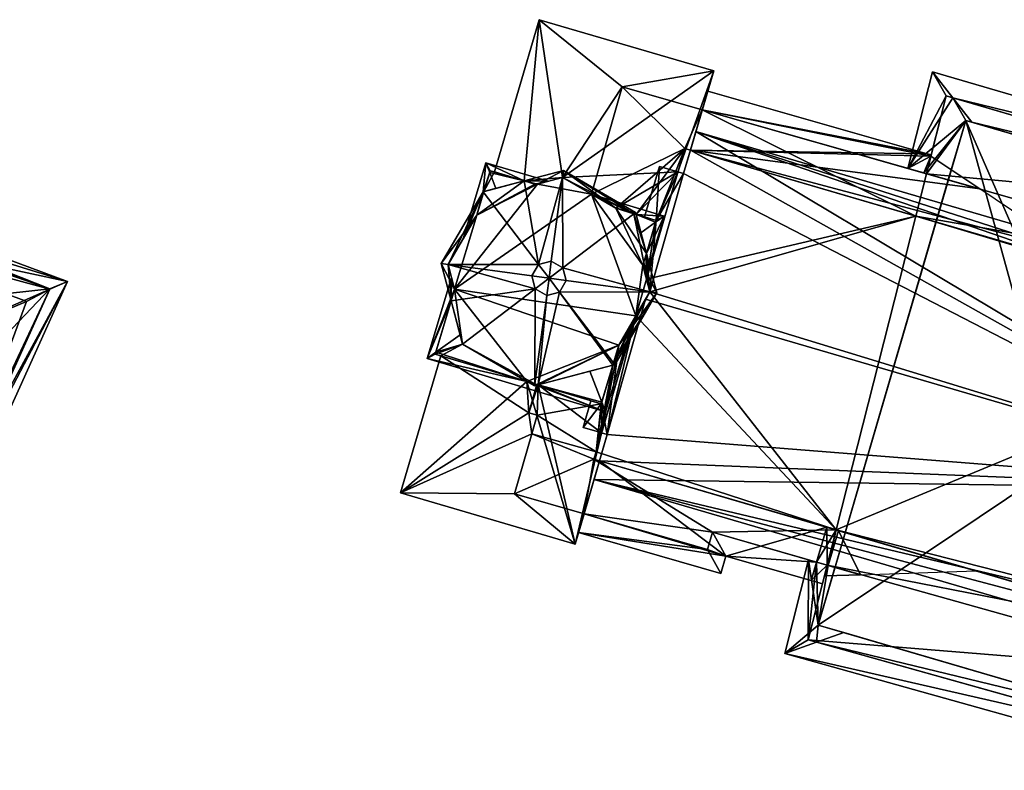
# Model space of a CAD drawing. Header units: inches. Extents: x 2523744 to 2528136, y 1148995 to 1152010.
# Tile 321 of 350: x 2527949 to 2527987, y 1151468 to 1151497. Entities that reach past the tile are written whole.
import ezdxf

# ---------------------------------------------------------------- set-up
doc = ezdxf.new("R2010")
doc.units = ezdxf.units.IN
doc.header["$MEASUREMENT"] = 0
for name, color, linetype in [('Gebaeude Einzelhaus', 10, 'Continuous'), ('Sakraler Turm', 10, 'Continuous'), ('Sakrales Gebaeude', 10, 'Continuous')]:
    doc.layers.add(name, color=color, linetype=linetype)

msp = doc.modelspace()

# ---------------------------------------------------------------- meshes
at = {"layer": 'Gebaeude Einzelhaus'}
mesh = msp.add_polyface(dxfattribs=at)
corners = [(2527925.376, 1151488.158, 387.168), (2527930.211, 1151486.363, 386.616), (2527925.376, 1151488.158, 386.616), (2527926.844, 1151494.997, 370.804), (2527926.737, 1151494.709, 370.804), (2527926.314, 1151495.193, 370.804), (2527926.207, 1151494.906, 370.804), (2527949.734, 1151486.497, 370.804), (2527936.723, 1151491.001, 370.804), (2527949.734, 1151486.497, 384.255), (2527926.314, 1151495.194, 384.163), (2527926.314, 1151495.193, 384.256), (2527926.207, 1151494.906, 384.414), (2527926.207, 1151494.906, 384.264), (2527931.113, 1151488.791, 388.353), (2527930.211, 1151486.363, 387.145), (2527931.31, 1151489.321, 388.089), (2527925.255, 1151487.88, 370.804), (2527926.756, 1151488.231, 370.804), (2527928.274, 1151486.759, 370.804), (2527933.36, 1151487.424, 370.804), (2527932.527, 1151485.18, 370.804), (2527934.42, 1151484.8, 370.804), (2527924.941, 1151495.376, 386.475), (2527936.723, 1151491.001, 386.475), (2527936.723, 1151491.001, 384.414), (2527936.56, 1151490.563, 386.475), (2527936.56, 1151490.563, 384.654), (2527935.33, 1151487.248, 386.475), (2527927.018, 1151495.466, 383.998), (2527926.844, 1151494.997, 384.163), (2527926.489, 1151495.663, 383.998), (2527944.053, 1151483.986, 388.353), (2527932.185, 1151488.996, 388.089), (2527941.751, 1151488.636, 386.694), (2527936.11, 1151490.73, 386.693), (2527923.738, 1151492.134, 388.089)]
mesh.append_faces([[corners[k] for k in face] for face in [(29, 30, 31), (31, 30, 10), (30, 29, 31), (10, 30, 31), (29, 11, 31), (29, 9, 11), (32, 33, 14), (14, 33, 16), (33, 34, 35), (25, 29, 12), (12, 29, 11), (11, 29, 31), (23, 35, 24), (23, 16, 35), (35, 16, 33), (23, 36, 16), (1, 16, 2), (2, 16, 36), (35, 26, 24)]], dxfattribs={"color": 13})
mesh.append_faces([[corners[k] for k in face] for face in [(0, 1, 2), (3, 4, 5), (5, 4, 6), (7, 8, 3), (3, 8, 4), (9, 10, 11), (9, 3, 10), (10, 3, 5), (12, 11, 13), (13, 11, 10), (14, 1, 15), (14, 16, 1), (17, 18, 19), (20, 19, 18), (21, 19, 20), (20, 8, 22), (18, 4, 20), (20, 4, 8), (23, 24, 12), (12, 24, 25), (26, 27, 24), (24, 27, 25), (26, 28, 27)]], dxfattribs={"color": 41})
mesh = msp.add_polyface(dxfattribs=at)
corners = [(2527943.15, 1151481.558, 386.513), (2527941.872, 1151482.033, 387.168), (2527943.15, 1151481.558, 387.168), (2527942.813, 1151480.651, 386.729), (2527942.647, 1151480.203, 386.513), (2527949.734, 1151486.497, 370.804), (2527934.42, 1151484.8, 370.804), (2527936.723, 1151491.001, 370.804), (2527941.057, 1151477.358, 370.804), (2527949.734, 1151486.497, 384.255), (2527926.844, 1151494.997, 370.804), (2527949.726, 1151486.478, 384.266), (2527946.472, 1151479.288, 384.598), (2527941.751, 1151488.636, 386.694), (2527936.56, 1151490.563, 386.475), (2527936.11, 1151490.73, 386.693), (2527941.751, 1151488.636, 384.654), (2527936.56, 1151490.563, 384.654), (2527948.735, 1151486.043, 386.694), (2527948.735, 1151486.043, 384.654), (2527948.83, 1151486.008, 386.694), (2527948.83, 1151486.008, 384.604), (2527946.353, 1151479.336, 384.698), (2527946.354, 1151479.336, 384.66), (2527946.354, 1151479.336, 386.694), (2527944.445, 1151480.045, 385.66), (2527942.814, 1151480.651, 388.353), (2527942.39, 1151480.808, 386.729), (2527939.35, 1151481.937, 386.729), (2527950.41, 1151486.779, 383.998), (2527927.018, 1151495.466, 383.998), (2527931.113, 1151488.791, 388.353), (2527940.573, 1151482.515, 387.145), (2527944.053, 1151483.986, 388.353), (2527932.185, 1151488.996, 388.089), (2527940.622, 1151482.497, 387.168), (2527936.723, 1151491.001, 384.414)]
mesh.append_faces([[corners[k] for k in face] for face in [(3, 27, 4), (29, 11, 9), (29, 12, 11), (29, 9, 30), (31, 32, 33), (33, 13, 34), (26, 24, 33), (33, 24, 20), (26, 35, 28), (26, 33, 35), (35, 33, 32), (18, 33, 20), (18, 13, 33), (23, 11, 21), (21, 11, 19), (23, 29, 11), (11, 16, 19), (16, 36, 17), (11, 29, 16), (16, 29, 36), (36, 29, 30)]], dxfattribs={"color": 13})
mesh.append_faces([[corners[k] for k in face] for face in [(0, 1, 2), (3, 0, 2), (3, 4, 0), (5, 6, 7), (5, 8, 6), (9, 5, 10), (9, 11, 5), (12, 5, 11), (13, 14, 15), (13, 16, 14), (14, 16, 17), (13, 18, 16), (16, 18, 19), (19, 20, 21), (19, 18, 20), (21, 22, 23), (21, 20, 22), (22, 20, 24), (25, 26, 3), (3, 26, 27), (27, 26, 28)]], dxfattribs={"color": 41})
mesh = msp.add_polyface(dxfattribs=at)
corners = [(2527934.976, 1151473.965, 370.804), (2527940.882, 1151476.886, 370.804), (2527939.332, 1151472.714, 370.804), (2527939.213, 1151472.392, 370.804), (2527939.332, 1151472.714, 377.648), (2527939.213, 1151472.392, 380.314), (2527934.315, 1151484.516, 370.804), (2527941.057, 1151477.358, 370.804), (2527949.734, 1151486.497, 370.804), (2527944.693, 1151475.467, 370.804), (2527944.733, 1151475.446, 370.804), (2527944.872, 1151475.753, 384.761), (2527946.472, 1151479.288, 384.598), (2527944.733, 1151475.446, 384.674), (2527944.693, 1151475.467, 384.673), (2527944.445, 1151480.045, 385.66), (2527942.813, 1151480.651, 386.729), (2527942.814, 1151480.651, 385.57), (2527945.884, 1151479.511, 384.907), (2527946.354, 1151479.336, 386.694), (2527942.814, 1151480.651, 388.353), (2527946.339, 1151479.341, 384.668), (2527946.353, 1151479.336, 384.698), (2527946.354, 1151479.336, 384.66), (2527939.564, 1151471.9, 382.499), (2527937.837, 1151472.74, 382.584), (2527939.567, 1151471.908, 382.503), (2527944.969, 1151474.787, 384.56), (2527944.971, 1151474.758, 384.553), (2527944.666, 1151475.394, 384.653), (2527944.09, 1151475.216, 384.534), (2527944.218, 1151475.56, 384.628), (2527950.41, 1151486.779, 383.998), (2527944.856, 1151475.91, 384.794), (2527945.978, 1151478.948, 384.771), (2527945.714, 1151479.053, 384.911)]
mesh.append_faces([[corners[k] for k in face] for face in [(24, 25, 26), (25, 24, 26), (13, 27, 28), (13, 11, 27), (13, 29, 14), (29, 30, 31), (13, 28, 29), (29, 28, 30), (12, 27, 11), (32, 28, 12), (12, 28, 27), (14, 11, 33), (29, 27, 14), (14, 27, 11), (31, 30, 29), (29, 30, 27), (27, 30, 28), (11, 34, 33), (34, 18, 35), (34, 21, 18), (27, 23, 11), (11, 23, 34), (34, 23, 21), (27, 28, 23), (23, 28, 32)]], dxfattribs={"color": 13})
mesh.append_faces([[corners[k] for k in face] for face in [(0, 1, 2), (3, 4, 5), (3, 2, 4), (6, 7, 1), (8, 9, 7), (8, 10, 9), (11, 10, 12), (12, 10, 8), (11, 13, 10), (10, 14, 9), (10, 13, 14), (15, 16, 17), (18, 19, 15), (15, 19, 20), (21, 22, 18), (18, 22, 19), (21, 23, 22)]], dxfattribs={"color": 41})
at = {"layer": 'Sakraler Turm'}
mesh = msp.add_polyface(dxfattribs=at)
corners = [(2527966.786, 1151491.068, 402.335), (2527966.544, 1151490.263, 370.952), (2527966.544, 1151490.263, 402.35), (2527966.544, 1151490.263, 402.367), (2527966.765, 1151490.999, 402.367), (2527968.62, 1151490.551, 370.952), (2527966.27, 1151489.351, 370.952), (2527968.509, 1151490.551, 370.952), (2527968.102, 1151490.673, 370.952), (2527966.511, 1151490.254, 370.952), (2527970.703, 1151490.163, 370.952), (2527965.406, 1151486.479, 370.952), (2527965.159, 1151487.433, 370.952), (2527966.27, 1151489.351, 402.366), (2527965.159, 1151487.433, 403.718), (2527966.27, 1151489.351, 403.707), (2527966.511, 1151490.254, 402.35), (2527966.511, 1151490.254, 403.172), (2527967.002, 1151490.383, 402.599), (2527968.102, 1151490.673, 403.172), (2527966.619, 1151491.379, 402.224), (2527965.734, 1151488.425, 402.224), (2527964.89, 1151487.469, 403.172), (2527968.655, 1151487.439, 410.288), (2527969.591, 1151490.808, 403.714)]
mesh.append_faces([[corners[k] for k in face] for face in [(20, 16, 21), (21, 16, 13), (16, 4, 3), (4, 16, 3), (20, 21, 16), (16, 21, 13), (17, 15, 22), (22, 15, 14), (17, 14, 23), (17, 22, 14), (24, 19, 23), (23, 19, 17)]], dxfattribs={"color": 13})
mesh.append_faces([[corners[k] for k in face] for face in [(0, 1, 2), (2, 3, 4), (5, 6, 7), (7, 6, 8), (8, 6, 1), (1, 6, 9), (10, 11, 5), (5, 11, 6), (6, 11, 12), (13, 14, 15), (13, 12, 14), (13, 6, 12), (13, 16, 6), (6, 16, 9), (13, 17, 16), (13, 15, 17), (16, 1, 9), (16, 2, 1), (16, 3, 2), (16, 17, 3), (3, 17, 18), (18, 17, 19)]], dxfattribs={"color": 41})
mesh = msp.add_polyface(dxfattribs=at)
corners = [(2527968.102, 1151490.673, 370.952), (2527966.544, 1151490.263, 370.952), (2527966.95, 1151491.019, 370.952), (2527966.786, 1151491.068, 370.952), (2527966.786, 1151491.068, 402.335), (2527966.544, 1151490.263, 402.35), (2527966.765, 1151490.999, 402.367), (2527966.95, 1151491.019, 389.389), (2527968.102, 1151490.673, 402.335), (2527968.102, 1151490.673, 389.389), (2527967.002, 1151490.383, 402.599), (2527968.102, 1151490.673, 403.172), (2527968.509, 1151490.551, 402.335), (2527968.509, 1151490.551, 389.389), (2527968.509, 1151490.551, 403.655), (2527968.62, 1151490.551, 402.321), (2527968.62, 1151490.551, 403.716), (2527968.62, 1151490.551, 389.389), (2527966.619, 1151491.379, 402.224), (2527966.511, 1151490.254, 402.35), (2527969.022, 1151490.657, 402.225), (2527969.025, 1151490.658, 402.224), (2527966.544, 1151490.263, 402.367), (2527969.628, 1151491.075, 403.172)]
mesh.append_faces([[corners[k] for k in face] for face in [(18, 6, 19), (12, 20, 15), (8, 20, 12), (8, 21, 20), (6, 18, 4), (4, 18, 8), (8, 18, 21), (6, 22, 10), (18, 19, 6), (12, 15, 20), (8, 6, 10), (8, 18, 6), (8, 21, 18), (8, 20, 21), (8, 12, 20), (16, 14, 11), (23, 16, 11)]], dxfattribs={"color": 13})
mesh.append_faces([[corners[k] for k in face] for face in [(0, 1, 2), (2, 1, 3), (3, 1, 4), (5, 6, 4), (3, 7, 2), (7, 8, 9), (3, 4, 7), (7, 4, 8), (10, 11, 8), (8, 12, 9), (9, 12, 13), (8, 11, 12), (12, 11, 14), (15, 14, 16), (15, 12, 14), (15, 13, 12), (15, 17, 13)]], dxfattribs={"color": 41})
mesh = msp.add_polyface(dxfattribs=at)
corners = [(2527972.699, 1151487.404, 370.952), (2527971.651, 1151489.613, 370.952), (2527972.834, 1151487.859, 370.952), (2527972.433, 1151489.378, 370.952), (2527970.703, 1151490.163, 370.952), (2527968.62, 1151490.551, 370.952), (2527969.591, 1151490.808, 370.952), (2527972.425, 1151485.44, 370.952), (2527965.406, 1151486.479, 370.952), (2527969.591, 1151490.808, 403.714), (2527968.62, 1151490.551, 402.321), (2527968.62, 1151490.551, 403.716), (2527969.591, 1151490.808, 389.389), (2527968.62, 1151490.551, 389.389), (2527971.651, 1151489.613, 402.334), (2527971.651, 1151489.613, 403.707), (2527971.651, 1151489.613, 389.389), (2527972.433, 1151489.378, 402.335), (2527972.433, 1151489.378, 403.172), (2527972.347, 1151489.404, 403.339), (2527972.433, 1151489.378, 389.389), (2527970.729, 1151490.148, 402.224), (2527973.526, 1151489.31, 402.224), (2527969.628, 1151491.075, 403.172), (2527972.413, 1151489.454, 403.172), (2527969.063, 1151486.904, 417.006), (2527969.153, 1151487.57, 410.288), (2527968.655, 1151487.439, 410.288), (2527968.102, 1151490.673, 403.172), (2527969.598, 1151487.311, 410.288), (2527972.968, 1151486.374, 403.714)]
mesh.append_faces([[corners[k] for k in face] for face in [(21, 17, 14), (21, 22, 17), (17, 21, 14), (17, 22, 21), (9, 11, 23), (19, 15, 24), (9, 23, 15), (15, 23, 24), (19, 24, 18), (25, 26, 27), (9, 27, 26), (9, 23, 28), (19, 9, 29), (29, 9, 26), (19, 23, 9), (19, 24, 23), (30, 19, 29)]], dxfattribs={"color": 13})
mesh.append_faces([[corners[k] for k in face] for face in [(0, 1, 2), (2, 1, 3), (0, 4, 1), (4, 5, 6), (0, 7, 4), (4, 7, 8), (9, 10, 11), (9, 12, 10), (10, 12, 13), (14, 9, 15), (14, 12, 9), (14, 16, 12), (17, 14, 18), (18, 14, 19), (19, 14, 15), (17, 20, 14), (14, 20, 16)]], dxfattribs={"color": 41})
mesh = msp.add_polyface(dxfattribs=at)
corners = [(2527972.834, 1151487.859, 370.952), (2527972.433, 1151489.378, 370.952), (2527973.215, 1151489.143, 370.952), (2527973.215, 1151489.143, 390.508), (2527972.433, 1151489.378, 402.335), (2527973.215, 1151489.143, 402.335), (2527972.433, 1151489.378, 389.389), (2527973.215, 1151489.143, 389.389), (2527972.834, 1151487.859, 391.244), (2527972.834, 1151487.859, 402.357), (2527972.834, 1151487.859, 389.389), (2527972.834, 1151487.859, 402.366), (2527973.194, 1151489.072, 402.368), (2527972.433, 1151489.378, 403.172), (2527972.622, 1151488.663, 402.615), (2527972.834, 1151487.859, 403.172), (2527972.699, 1151487.404, 402.365), (2527972.699, 1151487.404, 403.709), (2527972.699, 1151487.404, 391.504), (2527972.699, 1151487.404, 389.389), (2527973.526, 1151489.31, 402.224), (2527972.818, 1151486.948, 402.224), (2527972.347, 1151489.404, 403.339), (2527972.413, 1151489.454, 403.172), (2527972.968, 1151486.374, 403.714)]
mesh.append_faces([[corners[k] for k in face] for face in [(4, 20, 5), (5, 20, 12), (21, 11, 20), (20, 11, 12), (21, 16, 11), (4, 12, 20), (4, 14, 12), (12, 11, 20), (20, 11, 21), (21, 11, 16), (12, 14, 11), (22, 13, 23), (24, 15, 22), (22, 15, 13)]], dxfattribs={"color": 13})
mesh.append_faces([[corners[k] for k in face] for face in [(0, 1, 2), (3, 4, 5), (3, 6, 4), (3, 7, 6), (8, 5, 9), (8, 3, 5), (8, 10, 3), (3, 10, 7), (11, 9, 12), (12, 9, 5), (13, 14, 4), (13, 15, 14), (14, 15, 11), (16, 11, 15), (17, 16, 15), (11, 16, 9), (18, 9, 16), (9, 18, 8), (8, 19, 10), (8, 18, 19)]], dxfattribs={"color": 41})
mesh = msp.add_polyface(dxfattribs=at)
corners = [(2527972.841, 1151486.862, 370.952), (2527972.425, 1151485.44, 370.952), (2527972.699, 1151487.404, 370.952), (2527965.406, 1151486.479, 370.952), (2527971.769, 1151484.311, 370.952), (2527972.968, 1151486.375, 370.952), (2527972.841, 1151486.862, 391.768), (2527972.699, 1151487.404, 402.365), (2527972.968, 1151486.375, 392.005), (2527972.968, 1151486.375, 403.714), (2527972.699, 1151487.404, 403.709), (2527972.841, 1151486.862, 389.389), (2527972.699, 1151487.404, 391.504), (2527972.699, 1151487.404, 389.389), (2527971.769, 1151484.311, 402.367), (2527971.769, 1151484.311, 403.708), (2527972.801, 1151486.088, 392.182), (2527971.769, 1151484.311, 391.159), (2527972.425, 1151485.44, 391.809), (2527972.425, 1151485.44, 389.389), (2527971.769, 1151484.311, 389.389), (2527972.305, 1151485.233, 402.224), (2527971.535, 1151483.533, 402.367), (2527973.235, 1151486.338, 403.172), (2527972.834, 1151487.859, 403.172), (2527971.613, 1151483.554, 403.172), (2527969.598, 1151487.311, 410.288), (2527969.153, 1151487.57, 410.288), (2527969.063, 1151486.904, 417.006), (2527969.729, 1151486.813, 410.288), (2527969.47, 1151486.368, 410.288), (2527968.973, 1151486.236, 410.288), (2527972.968, 1151486.374, 403.714), (2527971.562, 1151483.621, 403.342), (2527971.535, 1151483.533, 403.172), (2527968.644, 1151482.769, 403.172)]
mesh.append_faces([[corners[k] for k in face] for face in [(21, 22, 14), (14, 22, 21), (9, 10, 23), (23, 10, 24), (9, 23, 15), (15, 23, 25), (26, 27, 28), (29, 26, 28), (30, 28, 31), (30, 29, 28), (32, 26, 29), (32, 23, 24), (33, 32, 30), (30, 32, 29), (33, 23, 32), (33, 25, 23), (34, 33, 30), (35, 34, 30)]], dxfattribs={"color": 13})
mesh.append_faces([[corners[k] for k in face] for face in [(0, 1, 2), (3, 1, 4), (0, 5, 1), (6, 7, 8), (8, 7, 9), (9, 7, 10), (11, 12, 6), (6, 12, 7), (11, 13, 12), (14, 9, 15), (14, 16, 9), (9, 16, 8), (17, 18, 14), (14, 18, 16), (17, 19, 18), (17, 20, 19)]], dxfattribs={"color": 41})
mesh = msp.add_polyface(dxfattribs=at)
corners = [(2527964.658, 1151483.963, 370.952), (2527965.271, 1151486.026, 370.952), (2527965.713, 1151484.353, 370.952), (2527965.271, 1151486.026, 376.604), (2527964.679, 1151484.033, 402.368), (2527965.271, 1151486.026, 376.772), (2527964.658, 1151483.963, 402.335), (2527965.271, 1151486.026, 402.365), (2527965.406, 1151486.479, 370.952), (2527965.713, 1151484.353, 403.172), (2527965.271, 1151486.026, 403.172), (2527965.62, 1151484.706, 402.774), (2527965.406, 1151486.479, 402.364), (2527965.406, 1151486.479, 403.708), (2527965.159, 1151487.433, 403.718), (2527965.159, 1151487.433, 370.952), (2527964.346, 1151483.795, 402.224), (2527965.288, 1151486.937, 402.224), (2527964.89, 1151487.469, 403.172), (2527969.063, 1151486.904, 417.006), (2527968.528, 1151486.496, 410.288), (2527968.973, 1151486.236, 410.288), (2527968.396, 1151486.994, 410.288), (2527968.655, 1151487.439, 410.288), (2527968.509, 1151482.81, 403.332), (2527968.644, 1151482.769, 403.172), (2527969.47, 1151486.368, 410.288)]
mesh.append_faces([[corners[k] for k in face] for face in [(7, 16, 12), (17, 12, 16), (16, 7, 17), (17, 7, 12), (4, 11, 7), (18, 13, 10), (18, 14, 13), (19, 20, 21), (22, 19, 23), (19, 22, 20), (20, 24, 21), (14, 20, 22), (14, 10, 20), (20, 10, 9), (14, 18, 10), (23, 14, 22), (25, 26, 21)]], dxfattribs={"color": 13})
mesh.append_faces([[corners[k] for k in face] for face in [(0, 1, 2), (1, 0, 3), (4, 5, 6), (6, 5, 3), (7, 5, 4), (8, 2, 1), (9, 10, 11), (11, 10, 7), (5, 8, 3), (3, 8, 1), (7, 12, 5), (5, 12, 8), (7, 10, 12), (12, 10, 13), (14, 12, 13), (14, 15, 12), (12, 15, 8)]], dxfattribs={"color": 41})
mesh = msp.add_polyface(dxfattribs=at)
corners = [(2527964.658, 1151483.963, 370.952), (2527965.713, 1151484.353, 370.952), (2527964.869, 1151483.9, 370.952), (2527968.208, 1151482.9, 370.952), (2527964.658, 1151483.963, 402.335), (2527964.869, 1151483.9, 389.389), (2527968.208, 1151482.9, 402.335), (2527968.208, 1151482.9, 389.389), (2527965.271, 1151486.026, 376.604), (2527965.406, 1151486.479, 370.952), (2527971.769, 1151484.311, 370.952), (2527968.644, 1151482.769, 389.389), (2527968.644, 1151482.769, 402.335), (2527968.208, 1151482.9, 403.172), (2527968.644, 1151482.769, 403.172), (2527968.509, 1151482.81, 403.332), (2527965.713, 1151484.353, 402.636), (2527965.713, 1151484.353, 403.172), (2527965.62, 1151484.706, 402.774), (2527964.679, 1151484.033, 402.368), (2527964.346, 1151483.795, 402.224), (2527965.271, 1151486.026, 402.365), (2527971.254, 1151481.726, 402.224), (2527968.498, 1151482.731, 403.172), (2527968.528, 1151486.496, 410.288), (2527968.973, 1151486.236, 410.288)]
mesh.append_faces([[corners[k] for k in face] for face in [(19, 4, 20), (19, 20, 21), (20, 6, 22), (20, 4, 6), (19, 21, 20), (19, 16, 18), (20, 6, 19), (19, 6, 16), (20, 22, 6), (15, 23, 13), (23, 15, 14), (13, 15, 17), (17, 15, 24), (13, 23, 15), (23, 14, 15), (15, 14, 25)]], dxfattribs={"color": 13})
mesh.append_faces([[corners[k] for k in face] for face in [(0, 1, 2), (2, 1, 3), (4, 5, 6), (6, 5, 7), (4, 0, 5), (5, 0, 2), (8, 0, 4), (9, 3, 1), (9, 10, 3), (11, 12, 7), (6, 7, 12), (13, 12, 14), (13, 6, 12), (15, 13, 14), (16, 13, 17), (16, 6, 13), (17, 18, 16)]], dxfattribs={"color": 41})
mesh = msp.add_polyface(dxfattribs=at)
corners = [(2527968.645, 1151482.769, 370.952), (2527971.535, 1151483.533, 370.952), (2527971.086, 1151482.038, 370.952), (2527971.086, 1151482.038, 389.941), (2527971.535, 1151483.533, 402.367), (2527971.086, 1151482.038, 402.335), (2527971.107, 1151482.108, 402.368), (2527971.535, 1151483.533, 389.389), (2527971.086, 1151482.038, 389.389), (2527968.644, 1151482.769, 402.335), (2527968.644, 1151482.769, 389.389), (2527968.208, 1151482.9, 370.952), (2527971.769, 1151484.311, 370.952), (2527968.594, 1151482.784, 370.952), (2527971.535, 1151483.533, 403.172), (2527970.649, 1151483.299, 402.816), (2527968.644, 1151482.769, 403.172), (2527971.769, 1151484.311, 402.367), (2527971.769, 1151484.311, 403.708), (2527971.769, 1151484.311, 391.159), (2527971.769, 1151484.311, 389.389), (2527971.562, 1151483.621, 403.343), (2527971.254, 1151481.726, 402.224), (2527972.305, 1151485.233, 402.224), (2527968.208, 1151482.9, 402.335), (2527971.613, 1151483.554, 403.172), (2527971.562, 1151483.621, 403.342)]
mesh.append_faces([[corners[k] for k in face] for face in [(6, 22, 5), (22, 4, 23), (22, 6, 4), (22, 9, 5), (22, 24, 9), (4, 22, 23), (22, 4, 6), (6, 4, 15), (9, 6, 15), (24, 22, 9), (9, 22, 6), (21, 18, 25), (21, 25, 14), (14, 25, 26)]], dxfattribs={"color": 13})
mesh.append_faces([[corners[k] for k in face] for face in [(0, 1, 2), (3, 4, 5), (5, 4, 6), (3, 7, 4), (3, 8, 7), (9, 3, 5), (9, 10, 3), (3, 10, 8), (11, 12, 13), (13, 12, 0), (0, 12, 1), (14, 15, 4), (14, 16, 15), (15, 16, 9), (4, 17, 14), (14, 17, 18), (4, 19, 17), (4, 7, 19), (19, 7, 20), (21, 14, 18)]], dxfattribs={"color": 41})
at = {"layer": 'Sakrales Gebaeude'}
mesh = msp.add_polyface(dxfattribs=at)
corners = [(2527972.425, 1151485.44, 389.389), (2527971.769, 1151484.311, 389.389), (2527971.535, 1151483.533, 389.389), (2527971.102, 1151480.914, 389.389), (2527971.086, 1151482.038, 389.389), (2527968.644, 1151482.769, 389.389), (2527970.08, 1151476.606, 389.389), (2527968.208, 1151482.9, 389.389), (2527963.315, 1151478.584, 389.389), (2527964.869, 1151483.9, 389.389), (2527971.321, 1151480.849, 389.389), (2527972.841, 1151486.862, 389.389), (2527973.215, 1151489.143, 389.389), (2527972.834, 1151487.859, 389.389), (2527974.056, 1151491.019, 389.389), (2527972.433, 1151489.378, 389.389), (2527972.699, 1151487.404, 389.389), (2527975.441, 1151494.941, 389.389), (2527974.276, 1151490.955, 389.389), (2527969.591, 1151490.808, 389.389), (2527971.651, 1151489.613, 389.389), (2527968.676, 1151496.919, 389.389), (2527968.102, 1151490.673, 389.389), (2527966.95, 1151491.019, 389.389), (2527968.62, 1151490.551, 389.389), (2527968.509, 1151490.551, 389.389), (2527966.95, 1151491.019, 370.952), (2527968.676, 1151496.919, 370.952), (2527963.315, 1151478.584, 370.952), (2527964.869, 1151483.9, 370.952), (2527970.08, 1151476.606, 370.952), (2527970.422, 1151477.775, 385.88), (2527971.022, 1151479.829, 388.843), (2527970.422, 1151477.775, 370.952), (2527971.022, 1151479.829, 385.88), (2527974.541, 1151491.862, 388.87), (2527975, 1151493.433, 386.353), (2527975.441, 1151494.941, 370.952), (2527974.541, 1151491.862, 387.548), (2527975, 1151493.433, 370.952), (2527968.102, 1151490.673, 370.952), (2527971.891, 1151494.321, 370.952), (2527969.591, 1151490.808, 370.952), (2527970.703, 1151490.163, 370.952), (2527968.62, 1151490.551, 370.952), (2527968.509, 1151490.551, 370.952), (2527968.281, 1151481.689, 370.952), (2527968.403, 1151480.876, 370.952), (2527967.733, 1151478.548, 370.952), (2527968.208, 1151482.9, 370.952), (2527968.594, 1151482.784, 370.952), (2527968.61, 1151481.596, 370.952)]
mesh.append_faces([[corners[k] for k in face] for face in [(19, 22, 24), (24, 22, 25), (19, 21, 22), (22, 21, 23), (19, 17, 21), (15, 14, 20), (20, 14, 19), (19, 14, 17), (17, 14, 18), (11, 13, 16), (15, 12, 14), (14, 12, 11), (11, 12, 13), (3, 6, 10), (6, 7, 8), (8, 7, 9), (3, 5, 6), (6, 5, 7), (3, 4, 5), (0, 2, 3), (3, 2, 4), (0, 1, 2)]], dxfattribs={"color": 13})
mesh.append_faces([[corners[k] for k in face] for face in [(30, 48, 33), (47, 46, 51), (46, 49, 50), (46, 29, 49), (30, 28, 48), (48, 28, 47), (47, 28, 46), (46, 28, 29), (40, 44, 45), (40, 42, 44), (42, 41, 43), (41, 37, 39), (40, 27, 42), (42, 27, 41), (41, 27, 37), (40, 26, 27), (21, 17, 27), (27, 17, 37), (37, 36, 39), (36, 35, 38), (37, 17, 36), (36, 17, 35), (35, 17, 18), (32, 31, 34), (31, 30, 33), (10, 6, 32), (32, 6, 31), (31, 6, 30), (6, 8, 30), (30, 8, 28), (28, 9, 29), (28, 8, 9), (27, 26, 21), (21, 26, 23)]], dxfattribs={"color": 41})
mesh = msp.add_polyface(dxfattribs=at)
corners = [(2527993.4, 1151469.396, 385.988), (2527994.344, 1151467.84, 385.66), (2527995.388, 1151471.422, 385.661), (2527993.481, 1151468.861, 385.932), (2527994.666, 1151471.628, 385.844), (2527994.1, 1151471.79, 385.988), (2527992.908, 1151469.54, 386.113), (2527999.62, 1151489.521, 385.909), (2527998.546, 1151489.118, 386.133), (2527999.119, 1151488.95, 385.987), (2527999.02, 1151486.572, 385.847), (2527998.47, 1151486.73, 385.987), (2527999.742, 1151486.366, 385.664), (2528000.789, 1151489.96, 385.665), (2527978.195, 1151472.368, 385.836), (2527979.426, 1151472.802, 386.085), (2527980.481, 1151473.174, 386.299), (2527985.447, 1151492.948, 386.115), (2527984.708, 1151493.889, 385.886), (2527983.911, 1151494.904, 385.639), (2527982.961, 1151491.159, 385.672), (2527985.204, 1151493.019, 386.055), (2527983.584, 1151490.981, 385.824), (2527983.684, 1151490.953, 385.848), (2527984.529, 1151490.711, 386.055), (2527980.183, 1151477.15, 385.969), (2527979.819, 1151477.256, 385.88), (2527979.424, 1151475.907, 385.88), (2527979.486, 1151473.465, 386.055), (2527979.115, 1151475.996, 385.804), (2527979.882, 1151475.776, 385.992), (2527980.14, 1151475.702, 386.055), (2527980.271, 1151477.124, 385.991), (2527988.868, 1151479.748, 393.928), (2527999.119, 1151488.95, 388.458), (2527989.723, 1151482.673, 393.928), (2527993.4, 1151469.396, 388.458), (2527979.486, 1151473.465, 388.458), (2527985.204, 1151493.019, 388.458), (2527993.831, 1151468.763, 385.843), (2527994.471, 1151470.959, 385.844), (2527999.859, 1151489.451, 385.848), (2527999.214, 1151487.236, 385.847), (2527979.103, 1151472.893, 386.006), (2527984.448, 1151493.965, 385.822), (2527983.856, 1151491.63, 385.842), (2527999.859, 1151489.451, 370.952), (2527984.448, 1151493.965, 370.952), (2527983.684, 1151490.953, 370.952), (2527979.837, 1151475.788, 385.88), (2527979.103, 1151472.893, 370.952), (2527980.183, 1151477.15, 385.88), (2527979.837, 1151475.788, 370.952), (2527993.831, 1151468.763, 370.952), (2527994.666, 1151471.628, 370.952), (2527999.02, 1151486.572, 370.952), (2527995.011, 1151472.813, 370.952), (2527980.183, 1151477.15, 370.952), (2527998.493, 1151484.765, 370.952), (2527983.267, 1151489.31, 370.952), (2527995.161, 1151473.328, 370.952), (2527998.519, 1151484.851, 370.952)]
mesh.append_faces([[corners[k] for k in face] for face in [(19, 18, 44), (20, 45, 22), (22, 45, 23), (19, 44, 20), (20, 44, 45), (27, 43, 29), (29, 43, 14), (14, 43, 15), (26, 25, 27), (27, 25, 43), (13, 18, 19), (13, 7, 18), (15, 3, 14), (14, 3, 1), (42, 12, 10), (42, 41, 12), (12, 41, 13), (13, 41, 7), (2, 40, 4), (2, 39, 40), (2, 1, 39), (39, 1, 3), (38, 33, 35), (38, 37, 33), (34, 38, 35), (37, 36, 33), (36, 34, 33), (33, 34, 35), (25, 30, 32), (30, 28, 31), (28, 15, 16), (28, 14, 15), (28, 29, 14), (25, 27, 30), (30, 27, 28), (28, 27, 29), (25, 26, 27), (18, 21, 17), (21, 23, 24), (21, 22, 23), (18, 20, 21), (21, 20, 22), (18, 19, 20), (18, 13, 19), (18, 7, 13), (18, 17, 7), (7, 17, 8), (15, 6, 16), (14, 3, 15), (15, 3, 6), (14, 1, 3), (7, 12, 13), (7, 9, 12), (12, 9, 10), (10, 9, 11), (7, 8, 9), (3, 0, 6), (0, 4, 5), (0, 2, 4), (3, 1, 0), (0, 1, 2)]], dxfattribs={"color": 13})
mesh.append_faces([[corners[k] for k in face] for face in [(55, 48, 46), (46, 48, 47), (58, 59, 61), (61, 59, 55), (55, 59, 48), (56, 57, 60), (60, 57, 58), (58, 57, 59), (54, 52, 56), (56, 52, 57), (54, 50, 52), (54, 53, 50), (46, 42, 55), (55, 42, 10), (46, 41, 42), (40, 54, 4), (40, 53, 54), (40, 39, 53), (3, 53, 39), (15, 50, 3), (3, 50, 53), (15, 43, 50), (50, 49, 52), (49, 25, 51), (50, 43, 49), (49, 43, 25), (45, 48, 23), (45, 47, 48), (45, 44, 47), (18, 47, 44), (7, 46, 18), (18, 46, 47), (7, 41, 46), (16, 37, 28), (6, 36, 16), (16, 36, 37), (6, 0, 36), (24, 38, 21), (31, 37, 24), (24, 37, 38), (31, 28, 37), (8, 34, 9), (17, 38, 8), (8, 38, 34), (17, 21, 38), (5, 36, 0), (11, 34, 5), (5, 34, 36), (11, 9, 34)]], dxfattribs={"color": 41})
mesh = msp.add_polyface(dxfattribs=at)
corners = [(2527999.559, 1151470.436, 386.497), (2527994.471, 1151470.959, 385.844), (2527994.456, 1151470.908, 385.805), (2527998.906, 1151471.674, 387.235), (2527992.74, 1151472.147, 386.331), (2528000.02, 1151469.319, 385.805), (2527998.965, 1151471.875, 387.388), (2527992.663, 1151472.2, 386.353), (2527989.363, 1151474.465, 387.281), (2527981.129, 1151475.417, 386.297), (2527985.607, 1151475.563, 387.299), (2527980.271, 1151477.124, 387.324), (2527979.882, 1151475.776, 386.299), (2527979.765, 1151475.372, 385.992), (2528003.725, 1151485.023, 386.497), (2528002.049, 1151483.818, 387.679), (2528002.426, 1151483.708, 387.317), (2528003.69, 1151482.952, 386.003), (2528001.91, 1151481.943, 387.327), (2528002.47, 1151481.188, 386.639), (2528000.595, 1151472.114, 386.003), (2528000.452, 1151474.286, 386.68), (2527999.408, 1151473.375, 387.376), (2527999.549, 1151473.869, 387.376), (2528000.83, 1151472.156, 385.805), (2528003.87, 1151482.8, 385.805), (2528004.706, 1151485.728, 385.805), (2527989.397, 1151487.916, 387.339), (2527974.541, 1151491.862, 387.548), (2527985.745, 1151490.364, 386.353), (2527983.856, 1151491.63, 385.842), (2527983.716, 1151491.723, 385.805), (2527975, 1151493.433, 386.353), (2527999.214, 1151487.236, 385.847), (2527997.029, 1151487.141, 386.353), (2527992.785, 1151486.955, 387.335), (2527999.23, 1151487.292, 385.805), (2527975.211, 1151494.153, 385.805), (2527983.868, 1151491.68, 385.805), (2527999.505, 1151470.246, 386.353), (2528003.779, 1151485.213, 386.353), (2527975.912, 1151476.137, 385.88), (2527970.211, 1151477.054, 385.88), (2527975.719, 1151475.468, 385.88), (2527970.422, 1151477.775, 385.88), (2527979.819, 1151477.256, 385.88), (2527979.214, 1151475.187, 385.88), (2527971.022, 1151479.829, 385.88), (2527979.837, 1151475.788, 385.88), (2527979.653, 1151475.06, 385.88), (2527980.183, 1151477.15, 385.88), (2527975.208, 1151476.398, 385.88), (2527975.399, 1151477.065, 385.88), (2527979.424, 1151475.907, 385.88), (2527980.271, 1151477.124, 385.991), (2527979.882, 1151475.776, 385.992), (2527980.14, 1151475.702, 386.055), (2527994.1, 1151471.79, 385.988), (2527994.666, 1151471.628, 385.844), (2527999.505, 1151470.246, 370.952), (2527994.666, 1151471.628, 370.952), (2528003.242, 1151483.332, 386.003), (2528003.779, 1151485.213, 370.952), (2528002.842, 1151481.93, 386.003), (2528000.008, 1151472.009, 386.003), (2528000.418, 1151473.445, 386.003), (2528000.008, 1151472.009, 370.952), (2528003.242, 1151483.332, 370.952), (2527999.02, 1151486.572, 385.847), (2527998.47, 1151486.73, 385.987), (2527999.02, 1151486.572, 370.952), (2527983.684, 1151490.953, 385.848), (2527983.684, 1151490.953, 370.952), (2527975, 1151493.433, 370.952), (2527984.529, 1151490.711, 386.055), (2527998.764, 1151484.779, 370.952), (2527998.519, 1151484.851, 370.952), (2528001.233, 1151484.504, 370.952), (2527999.644, 1151484.825, 370.952), (2528002.691, 1151483.798, 370.952), (2527999.501, 1151471.918, 370.952), (2527998.906, 1151471.674, 370.952), (2527998.989, 1151471.956, 370.952), (2527995.011, 1151472.813, 370.952), (2527974.321, 1151491.926, 370.952), (2527973.215, 1151489.143, 370.952), (2527972.433, 1151489.378, 370.952), (2527972.841, 1151486.862, 370.952), (2527972.834, 1151487.859, 370.952), (2527971.651, 1151489.613, 370.952), (2527970.703, 1151490.163, 370.952), (2527971.891, 1151494.321, 370.952), (2527983.267, 1151489.31, 370.952), (2527972.699, 1151487.404, 370.952), (2527968.645, 1151482.769, 370.952), (2527968.61, 1151481.596, 370.952), (2527968.281, 1151481.689, 370.952), (2527971.086, 1151482.038, 370.952), (2527970.888, 1151480.183, 370.952), (2527968.403, 1151480.876, 370.952), (2527968.594, 1151482.784, 370.952), (2527971.535, 1151483.533, 370.952), (2527972.425, 1151485.44, 370.952), (2527971.769, 1151484.311, 370.952), (2527970.422, 1151477.775, 370.952), (2527975.208, 1151476.398, 370.952), (2527975.399, 1151477.065, 370.952), (2527979.837, 1151475.788, 370.952), (2527970.803, 1151479.893, 370.952), (2527967.733, 1151478.548, 370.952), (2527980.183, 1151477.15, 370.952)]
mesh.append_faces([[corners[k] for k in face] for face in [(46, 48, 49), (46, 53, 48), (51, 42, 44), (51, 43, 42), (46, 41, 53), (53, 41, 52), (52, 41, 51), (51, 41, 43), (45, 48, 50), (45, 46, 48), (48, 46, 49), (44, 41, 47), (47, 41, 45), (45, 41, 46), (44, 42, 41), (41, 42, 43), (39, 4, 7), (14, 40, 26), (31, 32, 37), (32, 30, 29), (30, 32, 31), (36, 40, 33), (33, 40, 34), (36, 26, 40), (38, 30, 31), (17, 14, 25), (25, 14, 26), (5, 0, 24), (24, 0, 20), (20, 0, 17), (17, 0, 14), (12, 9, 13), (4, 39, 1), (1, 39, 2), (2, 39, 5), (5, 39, 0), (30, 38, 31), (32, 31, 37), (33, 14, 36), (36, 14, 26), (27, 15, 35), (35, 15, 34), (34, 15, 33), (33, 15, 14), (32, 28, 31), (31, 28, 30), (30, 28, 29), (29, 28, 27), (27, 28, 15), (14, 25, 26), (14, 17, 25), (20, 0, 24), (24, 0, 5), (20, 6, 0), (20, 22, 6), (20, 21, 22), (22, 21, 23), (17, 19, 20), (20, 19, 21), (17, 18, 19), (14, 16, 17), (17, 16, 18), (14, 15, 16), (9, 12, 13), (9, 11, 12), (9, 10, 11), (4, 3, 7), (7, 3, 8), (3, 0, 6), (0, 2, 5), (4, 1, 3), (3, 1, 0), (0, 1, 2)]], dxfattribs={"color": 13})
mesh.append_faces([[corners[k] for k in face] for face in [(104, 106, 105), (106, 110, 107), (104, 108, 106), (106, 108, 110), (108, 99, 98), (104, 109, 108), (108, 109, 99), (53, 107, 48), (53, 106, 107), (53, 52, 106), (52, 51, 106), (106, 51, 105), (105, 51, 104), (104, 51, 44), (98, 101, 102), (102, 101, 103), (98, 97, 101), (94, 96, 100), (99, 95, 98), (98, 95, 97), (97, 95, 94), (94, 95, 96), (88, 87, 93), (84, 73, 92), (92, 73, 72), (84, 91, 73), (84, 90, 91), (84, 89, 90), (84, 86, 89), (88, 85, 87), (87, 85, 84), (84, 85, 86), (59, 80, 66), (83, 81, 60), (60, 81, 59), (59, 81, 80), (80, 81, 82), (77, 62, 79), (79, 62, 67), (75, 70, 78), (78, 70, 77), (77, 70, 62), (75, 76, 70), (71, 32, 74), (74, 32, 29), (71, 73, 32), (71, 72, 73), (68, 62, 70), (34, 40, 69), (69, 40, 68), (68, 40, 62), (62, 61, 67), (64, 59, 66), (64, 39, 59), (63, 0, 65), (65, 0, 64), (64, 0, 39), (61, 14, 63), (63, 14, 0), (62, 40, 61), (61, 40, 14), (59, 58, 60), (59, 39, 58), (58, 39, 57), (57, 39, 7), (12, 56, 9), (12, 55, 56), (12, 54, 55), (12, 11, 54)]], dxfattribs={"color": 41})
mesh = msp.add_polyface(dxfattribs=at)
corners = [(2527997.915, 1151478.744, 392.182), (2527972.968, 1151486.375, 392.005), (2527972.801, 1151486.088, 392.182), (2527974.276, 1151490.955, 389.389), (2527973.215, 1151489.143, 390.508), (2527972.834, 1151487.859, 391.244), (2527972.841, 1151486.862, 391.768), (2527974.751, 1151492.582, 388.458), (2528002.25, 1151483.105, 389.215), (2527974.541, 1151491.862, 388.87), (2528003.356, 1151484.218, 388.458), (2527974.056, 1151491.019, 389.389), (2527973.337, 1151491.23, 389.389), (2527972.766, 1151489.278, 390.506), (2527972.699, 1151487.404, 391.504), (2527999.111, 1151472.369, 389.215), (2527999.416, 1151470.744, 388.458), (2528000.452, 1151474.286, 388.458), (2528002.47, 1151481.188, 388.458), (2527970.382, 1151481.124, 389.389), (2527971.086, 1151482.038, 389.941), (2527970.684, 1151482.158, 389.942), (2527970.984, 1151480.948, 389.389), (2527971.102, 1151480.914, 389.389), (2527971.321, 1151480.849, 389.389), (2527971.769, 1151484.311, 391.159), (2527971.022, 1151479.829, 388.843), (2527972.425, 1151485.44, 391.809), (2527970.812, 1151479.109, 388.458), (2528002.426, 1151483.708, 388.87), (2528001.91, 1151481.943, 389.215), (2527998.906, 1151471.674, 388.843), (2527999.408, 1151473.375, 389.212), (2527999.549, 1151473.869, 389.215), (2528000.452, 1151474.286, 386.68), (2528002.47, 1151481.188, 386.639), (2528001.91, 1151481.943, 387.327), (2528002.426, 1151483.708, 387.317), (2528002.049, 1151483.818, 387.679), (2527974.541, 1151491.862, 387.548), (2527972.425, 1151485.44, 389.389), (2527972.841, 1151486.862, 389.389), (2527986.509, 1151475.3, 387.52), (2527980.271, 1151477.124, 387.324), (2527985.607, 1151475.563, 387.299), (2527979.819, 1151477.256, 385.88), (2527980.183, 1151477.15, 385.969), (2527980.271, 1151477.124, 385.991), (2527988.544, 1151474.705, 387.489), (2527989.363, 1151474.465, 387.281), (2527998.906, 1151471.674, 387.235), (2527971.022, 1151479.829, 385.88), (2527980.183, 1151477.15, 385.88), (2527998.965, 1151471.875, 387.388), (2527999.408, 1151473.375, 387.376), (2527999.549, 1151473.869, 387.376), (2527972.968, 1151486.375, 370.952), (2527983.267, 1151489.31, 370.952), (2527980.183, 1151477.15, 370.952), (2527972.841, 1151486.862, 370.952), (2527974.321, 1151491.926, 370.952), (2527970.888, 1151480.183, 370.952), (2527970.803, 1151479.893, 370.952), (2527972.425, 1151485.44, 370.952), (2527998.764, 1151484.779, 370.952), (2527998.493, 1151484.765, 370.952), (2527998.519, 1151484.851, 370.952), (2527995.011, 1151472.813, 370.952), (2527995.161, 1151473.328, 370.952), (2527996.349, 1151472.555, 370.952), (2527997.885, 1151472.038, 370.952), (2527998.906, 1151471.674, 370.952), (2527998.989, 1151471.956, 370.952)]
mesh.append_faces([[corners[k] for k in face] for face in [(17, 32, 33), (16, 15, 17), (17, 15, 32), (31, 28, 26), (31, 16, 28), (31, 15, 16), (23, 25, 27), (22, 20, 23), (23, 20, 25), (22, 19, 20), (20, 19, 21), (18, 8, 10), (18, 30, 8), (11, 4, 12), (12, 4, 13), (11, 6, 4), (4, 6, 5), (5, 6, 14), (10, 29, 7), (7, 29, 9), (10, 8, 29), (0, 28, 15), (15, 28, 16), (0, 26, 28), (25, 24, 27), (27, 24, 2), (2, 24, 0), (0, 24, 26), (25, 20, 24), (24, 20, 23), (23, 20, 22), (22, 20, 19), (19, 20, 21), (0, 18, 8), (8, 18, 10), (15, 17, 0), (0, 17, 18), (15, 16, 17), (6, 5, 14), (4, 12, 13), (4, 11, 12), (4, 3, 11), (7, 8, 10), (3, 0, 9), (9, 0, 7), (7, 0, 8), (6, 1, 5), (5, 1, 4), (4, 1, 3), (3, 1, 0), (0, 1, 2)]], dxfattribs={"color": 13})
mesh.append_faces([[corners[k] for k in face] for face in [(67, 70, 71), (71, 70, 72), (67, 69, 70), (67, 68, 69), (64, 65, 66), (56, 58, 63), (63, 58, 61), (61, 58, 62), (60, 57, 59), (59, 57, 56), (56, 57, 58), (17, 55, 34), (17, 33, 55), (54, 55, 32), (32, 55, 33), (15, 54, 32), (15, 53, 54), (15, 31, 53), (53, 31, 50), (46, 45, 52), (45, 26, 51), (31, 49, 50), (31, 48, 49), (26, 42, 31), (31, 42, 48), (47, 43, 46), (46, 43, 45), (45, 43, 26), (26, 43, 42), (42, 43, 44), (11, 41, 6), (27, 40, 23), (9, 38, 39), (9, 29, 38), (38, 29, 37), (29, 8, 37), (37, 8, 36), (36, 8, 30), (36, 18, 35), (36, 30, 18), (34, 18, 17), (34, 35, 18)]], dxfattribs={"color": 41})

doc.saveas('drawing.dxf')
